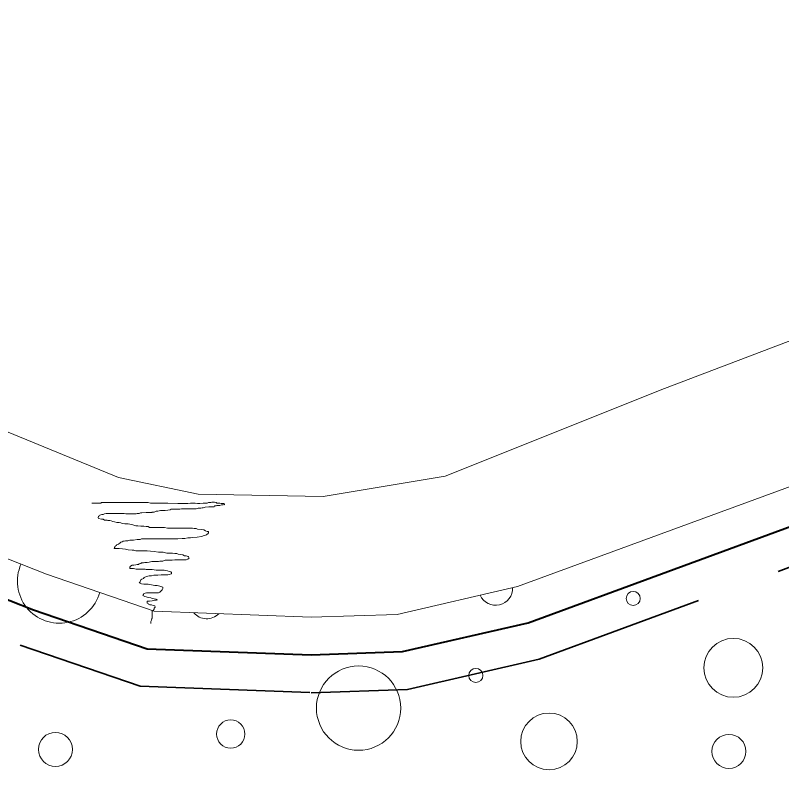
# Model space of a CAD drawing. Extents: x 640104 to 640970, y 6442278 to 6442689.
# Drawn here: x 640217.85 to 640234.09, y 6442429.75 to 6442445.74 of the extents above; entities that cross this region are included whole.
import ezdxf

# ---------------------------------------------------------------- set-up
doc = ezdxf.new("R2010")
doc.units = 0
doc.header["$LTSCALE"] = 1.2
doc.linetypes.add('MEDIUM_DASHED', pattern=[4.5, 3, -1.5])
for name, color, linetype, lineweight in [('31', 7, 'Continuous', 13), ('35', 7, 'Continuous', 35), ('40', 7, 'Continuous', 13), ('41', 7, 'Continuous', 13)]:
    doc.layers.add(name, color=color, linetype=linetype, lineweight=lineweight)

msp = doc.modelspace()

# ---------------------------------------------------------------- linework, layer by layer
at = {"layer": '31'}
for points in [[(640215.19, 6442437.93), (640220.03, 6442435.94), (640221.72, 6442435.59), (640224.37, 6442435.54), (640226.96, 6442435.97), (640231.61, 6442437.83), (640235.23, 6442439.21), (640240.13, 6442440.74), (640242.82, 6442441.65), (640247.52, 6442443.75), (640251.08, 6442445.35), (640252.75, 6442445.74), (640255.01, 6442445.7), (640257.1, 6442445.49), (640259.07, 6442445.14), (640261.31, 6442444.46), (640262.65, 6442443.97), (640266.43, 6442442.13)], [(640214.53, 6442435.46), (640218.51, 6442433.89), (640220.79, 6442433.11), (640224.12, 6442432.98), (640225.94, 6442433.04), (640228.49, 6442433.63), (640234.37, 6442435.79), (640239.77, 6442437.68), (640242.91, 6442438.65), (640246.89, 6442440.61), (640251.65, 6442443.15), (640253.35, 6442443.87), (640254.98, 6442444.13), (640256.36, 6442443.86), (640258.9, 6442443.26), (640261.24, 6442442.34), (640263.31, 6442441.37), (640267.52, 6442439.33)]]:
    msp.add_lwpolyline(points, dxfattribs=at)
at = {"layer": '35', "lineweight": 40}
msp.add_lwpolyline([(640214.21, 6442434.72), (640218.23, 6442433.14), (640220.64, 6442432.31), (640224.12, 6442432.18), (640226.05, 6442432.25), (640228.72, 6442432.86), (640234.64, 6442435.04), (640240.02, 6442436.92), (640243.2, 6442437.91), (640247.25, 6442439.9), (640251.99, 6442442.43), (640253.57, 6442443.1), (640254.96, 6442443.32), (640256.19, 6442443.08), (640258.67, 6442442.49), (640260.92, 6442441.6), (640262.96, 6442440.65), (640267.17, 6442438.61)], dxfattribs=at)
at = {"layer": '35', "linetype": 'MEDIUM_DASHED'}
msp.add_lwpolyline([(640213.89, 6442433.99), (640217.95, 6442432.39), (640220.49, 6442431.52), (640224.12, 6442431.38), (640226.16, 6442431.45), (640228.95, 6442432.09), (640234.91, 6442434.28), (640240.27, 6442436.16), (640243.5, 6442437.16), (640247.62, 6442439.19), (640252.34, 6442441.71), (640253.79, 6442442.32), (640254.95, 6442442.51), (640256.02, 6442442.3), (640258.43, 6442441.73), (640260.61, 6442440.87), (640262.62, 6442439.93), (640266.83, 6442437.89)], dxfattribs=at)
at = {"layer": '40'}
for points in [[(640219.47, 6442435.4), (640219.51, 6442435.4), (640219.59, 6442435.4), (640219.66, 6442435.4), (640219.67, 6442435.41), (640219.75, 6442435.41), (640219.85, 6442435.41), (640220.07, 6442435.41), (640220.19, 6442435.41), (640220.21, 6442435.41), (640220.23, 6442435.41), (640220.28, 6442435.41), (640220.34, 6442435.41), (640220.41, 6442435.41), (640220.47, 6442435.41), (640220.51, 6442435.41), (640220.56, 6442435.41), (640220.61, 6442435.41), (640220.66, 6442435.41), (640220.71, 6442435.4), (640220.75, 6442435.4), (640220.79, 6442435.4), (640220.86, 6442435.4), (640221.08, 6442435.4), (640221.29, 6442435.39), (640221.35, 6442435.39), (640221.39, 6442435.39), (640221.42, 6442435.39), (640221.45, 6442435.39), (640221.5, 6442435.39), (640221.56, 6442435.4), (640221.59, 6442435.4), (640221.62, 6442435.4), (640221.63, 6442435.4), (640221.66, 6442435.4), (640221.71, 6442435.39), (640221.73, 6442435.39), (640221.76, 6442435.39), (640221.83, 6442435.4), (640221.87, 6442435.4), (640221.91, 6442435.4), (640221.94, 6442435.41), (640221.99, 6442435.41), (640222.01, 6442435.42), (640222.04, 6442435.42), (640222.07, 6442435.42), (640222.1, 6442435.41), (640222.12, 6442435.4), (640222.15, 6442435.4), (640222.18, 6442435.4)], [(640222.18, 6442435.4), (640222.21, 6442435.39), (640222.23, 6442435.39), (640222.27, 6442435.39), (640222.28, 6442435.37), (640222.27, 6442435.36), (640222.27, 6442435.37), (640222.25, 6442435.36), (640222.22, 6442435.36), (640222.18, 6442435.35), (640222.15, 6442435.35), (640222.12, 6442435.35), (640222.1, 6442435.34), (640222.07, 6442435.34), (640222.06, 6442435.32), (640222.02, 6442435.32), (640221.97, 6442435.32), (640221.95, 6442435.32), (640221.87, 6442435.31), (640221.83, 6442435.3), (640221.81, 6442435.3), (640221.78, 6442435.29), (640221.75, 6442435.29), (640221.72, 6442435.29), (640221.68, 6442435.28), (640221.66, 6442435.28), (640221.59, 6442435.28), (640221.55, 6442435.28), (640221.5, 6442435.28), (640221.44, 6442435.28), (640221.4, 6442435.28), (640221.37, 6442435.28), (640221.33, 6442435.27), (640221.29, 6442435.27), (640221.18, 6442435.27), (640221.15, 6442435.27), (640221.13, 6442435.26), (640221.08, 6442435.25), (640221.02, 6442435.24), (640220.96, 6442435.24), (640220.92, 6442435.24), (640220.87, 6442435.23), (640220.83, 6442435.23), (640220.79, 6442435.21), (640220.75, 6442435.21), (640220.74, 6442435.2), (640220.71, 6442435.2), (640220.67, 6442435.2), (640220.64, 6442435.2), (640220.62, 6442435.2), (640220.53, 6442435.19), (640220.5, 6442435.19)], [(640220.5, 6442435.19), (640220.47, 6442435.18), (640220.43, 6442435.18), (640220.41, 6442435.17), (640220.39, 6442435.17), (640220.36, 6442435.17), (640220.33, 6442435.17), (640220.3, 6442435.17), (640220.27, 6442435.17), (640220.22, 6442435.17), (640220.19, 6442435.17), (640220.15, 6442435.18), (640220.13, 6442435.18), (640220.11, 6442435.18), (640220.08, 6442435.18), (640220.05, 6442435.18), (640220.02, 6442435.18), (640219.97, 6442435.18), (640219.95, 6442435.18), (640219.92, 6442435.18), (640219.88, 6442435.18), (640219.86, 6442435.18), (640219.83, 6442435.18), (640219.8, 6442435.18), (640219.77, 6442435.18), (640219.74, 6442435.17), (640219.71, 6442435.16), (640219.68, 6442435.16), (640219.66, 6442435.15), (640219.64, 6442435.14), (640219.63, 6442435.13), (640219.61, 6442435.12), (640219.6, 6442435.09), (640219.61, 6442435.07), (640219.67, 6442435.06), (640219.71, 6442435.06), (640219.74, 6442435.04), (640219.77, 6442435.04), (640219.79, 6442435.04), (640219.81, 6442435.03), (640219.85, 6442435.03), (640219.88, 6442435.02), (640219.91, 6442435.01), (640219.95, 6442435), (640220, 6442434.99), (640220.05, 6442434.99), (640220.08, 6442434.98), (640220.11, 6442434.97), (640220.17, 6442434.96), (640220.24, 6442434.96)], [(640220.24, 6442434.96), (640220.34, 6442434.94), (640220.4, 6442434.92), (640220.44, 6442434.92), (640220.51, 6442434.91), (640220.57, 6442434.91), (640220.62, 6442434.9), (640220.66, 6442434.9), (640220.69, 6442434.88), (640220.75, 6442434.88), (640220.79, 6442434.88), (640220.84, 6442434.88), (640220.9, 6442434.88), (640220.95, 6442434.88), (640221.01, 6442434.88), (640221.07, 6442434.87), (640221.11, 6442434.87), (640221.13, 6442434.87), (640221.18, 6442434.87), (640221.23, 6442434.87), (640221.28, 6442434.87), (640221.35, 6442434.87), (640221.4, 6442434.87), (640221.44, 6442434.87), (640221.5, 6442434.87), (640221.52, 6442434.87), (640221.56, 6442434.87), (640221.6, 6442434.87), (640221.64, 6442434.86), (640221.68, 6442434.86), (640221.71, 6442434.85), (640221.8, 6442434.84), (640221.84, 6442434.83), (640221.88, 6442434.81), (640221.91, 6442434.8), (640221.94, 6442434.8), (640221.94, 6442434.77), (640221.93, 6442434.75), (640221.91, 6442434.74), (640221.9, 6442434.73), (640221.88, 6442434.72), (640221.85, 6442434.71), (640221.79, 6442434.69), (640221.7, 6442434.68), (640221.61, 6442434.67), (640221.56, 6442434.66), (640221.5, 6442434.66), (640221.44, 6442434.65), (640221.38, 6442434.65), (640221.29, 6442434.64), (640221.16, 6442434.64), (640221.05, 6442434.64)], [(640221.05, 6442434.64), (640220.99, 6442434.64), (640220.95, 6442434.64), (640220.89, 6442434.64), (640220.85, 6442434.64), (640220.81, 6442434.64), (640220.75, 6442434.64), (640220.7, 6442434.64), (640220.58, 6442434.64), (640220.52, 6442434.64), (640220.49, 6442434.63), (640220.43, 6442434.63), (640220.35, 6442434.61), (640220.27, 6442434.61), (640220.23, 6442434.6), (640220.19, 6442434.6), (640220.18, 6442434.6), (640220.15, 6442434.59), (640220.13, 6442434.59), (640220.11, 6442434.58), (640220.08, 6442434.57), (640220.07, 6442434.56), (640220.03, 6442434.53), (640220, 6442434.52), (640219.99, 6442434.5), (640219.97, 6442434.49), (640219.96, 6442434.48), (640219.95, 6442434.46), (640219.94, 6442434.44), (640219.95, 6442434.44), (640219.98, 6442434.44), (640220.02, 6442434.44), (640220.05, 6442434.44), (640220.12, 6442434.43), (640220.18, 6442434.42), (640220.24, 6442434.41), (640220.32, 6442434.4), (640220.36, 6442434.4), (640220.4, 6442434.39), (640220.44, 6442434.39), (640220.55, 6442434.39), (640220.64, 6442434.39), (640220.71, 6442434.38), (640220.79, 6442434.37), (640220.88, 6442434.36), (640220.98, 6442434.36), (640221.06, 6442434.34), (640221.11, 6442434.34), (640221.18, 6442434.34), (640221.23, 6442434.33)], [(640221.23, 6442434.33), (640221.27, 6442434.33), (640221.3, 6442434.32), (640221.35, 6442434.31), (640221.4, 6442434.3), (640221.43, 6442434.28), (640221.47, 6442434.28), (640221.51, 6442434.27), (640221.52, 6442434.26), (640221.53, 6442434.23), (640221.51, 6442434.22), (640221.5, 6442434.21), (640221.47, 6442434.2), (640221.39, 6442434.2), (640221.35, 6442434.2), (640221.33, 6442434.2), (640221.28, 6442434.2), (640221.23, 6442434.2), (640221.17, 6442434.19), (640221.14, 6442434.19), (640221.11, 6442434.19), (640221.02, 6442434.19), (640220.97, 6442434.17), (640220.95, 6442434.17), (640220.91, 6442434.17), (640220.88, 6442434.16), (640220.84, 6442434.16), (640220.79, 6442434.16), (640220.74, 6442434.16), (640220.68, 6442434.15), (640220.64, 6442434.14), (640220.62, 6442434.14), (640220.59, 6442434.14), (640220.56, 6442434.13), (640220.52, 6442434.13), (640220.51, 6442434.12), (640220.47, 6442434.11), (640220.46, 6442434.1), (640220.43, 6442434.1), (640220.4, 6442434.09), (640220.36, 6442434.08), (640220.32, 6442434.08), (640220.29, 6442434.06), (640220.27, 6442434.04), (640220.27, 6442434.01), (640220.3, 6442434.01), (640220.35, 6442434.01), (640220.41, 6442434), (640220.47, 6442434), (640220.5, 6442434), (640220.56, 6442434), (640220.6, 6442434)], [(640220.6, 6442434), (640220.62, 6442433.99), (640220.64, 6442433.99), (640220.68, 6442433.99), (640220.73, 6442433.99), (640220.75, 6442433.99), (640220.83, 6442433.98), (640220.88, 6442433.98), (640220.91, 6442433.98), (640220.94, 6442433.98), (640220.96, 6442433.98), (640221, 6442433.98), (640221.04, 6442433.97), (640221.07, 6442433.96), (640221.11, 6442433.95), (640221.14, 6442433.94), (640221.16, 6442433.93), (640221.16, 6442433.9), (640221.08, 6442433.88), (640220.98, 6442433.88), (640220.94, 6442433.88), (640220.87, 6442433.87), (640220.83, 6442433.87), (640220.78, 6442433.87), (640220.73, 6442433.86), (640220.68, 6442433.86), (640220.63, 6442433.84), (640220.58, 6442433.82), (640220.56, 6442433.8), (640220.53, 6442433.79), (640220.51, 6442433.77), (640220.5, 6442433.76), (640220.49, 6442433.73), (640220.47, 6442433.71), (640220.49, 6442433.7), (640220.52, 6442433.69), (640220.57, 6442433.68), (640220.66, 6442433.68), (640220.73, 6442433.67), (640220.77, 6442433.66), (640220.8, 6442433.65), (640220.85, 6442433.65), (640220.91, 6442433.64), (640220.97, 6442433.62), (640220.97, 6442433.59), (640220.96, 6442433.56), (640220.95, 6442433.55), (640220.91, 6442433.51), (640220.88, 6442433.5), (640220.84, 6442433.5), (640220.79, 6442433.5), (640220.73, 6442433.5), (640220.68, 6442433.5), (640220.63, 6442433.5), (640220.57, 6442433.48), (640220.56, 6442433.46), (640220.55, 6442433.44), (640220.56, 6442433.43), (640220.59, 6442433.42), (640220.67, 6442433.4), (640220.72, 6442433.39), (640220.75, 6442433.38), (640220.79, 6442433.37), (640220.83, 6442433.36), (640220.86, 6442433.35), (640220.84, 6442433.34), (640220.8, 6442433.34), (640220.75, 6442433.33), (640220.69, 6442433.32), (640220.67, 6442433.32), (640220.64, 6442433.32), (640220.64, 6442433.28), (640220.66, 6442433.27), (640220.67, 6442433.26), (640220.7, 6442433.24), (640220.73, 6442433.24), (640220.77, 6442433.23), (640220.8, 6442433.22), (640220.81, 6442433.19), (640220.79, 6442433.17), (640220.79, 6442433.15), (640220.77, 6442433.12), (640220.75, 6442433.11), (640220.75, 6442433.08), (640220.75, 6442433.04), (640220.75, 6442433.02), (640220.75, 6442433), (640220.75, 6442432.96), (640220.74, 6442432.95), (640220.73, 6442432.92), (640220.72, 6442432.89), (640220.72, 6442432.86), (640220.72, 6442432.85), (640220.72, 6442432.88)]]:
    msp.add_lwpolyline(points, dxfattribs=at)
at = {"layer": '41'}
for centre, radius in [((640230.944, 6442433.378), 0.15), ((640233.066, 6442431.907), 0.624), ((640225.122, 6442431.053), 0.893), ((640227.608, 6442431.746), 0.15), ((640222.412, 6442430.504), 0.3), ((640229.159, 6442430.348), 0.6), ((640218.697, 6442430.178), 0.36), ((640232.973, 6442430.136), 0.36)]:
    msp.add_circle(centre, radius, dxfattribs=at)
for centre, radius, start, end in [((640218.779, 6442433.743), 0.889, 156.0597, 344.4161), ((640228.028, 6442433.594), 0.36, 203.9978, 1.9914), ((640221.904, 6442433.307), 0.36, 220.2162, 315.2923)]:
    msp.add_arc(centre, radius, start, end, dxfattribs=at)

doc.saveas('drawing.dxf')
